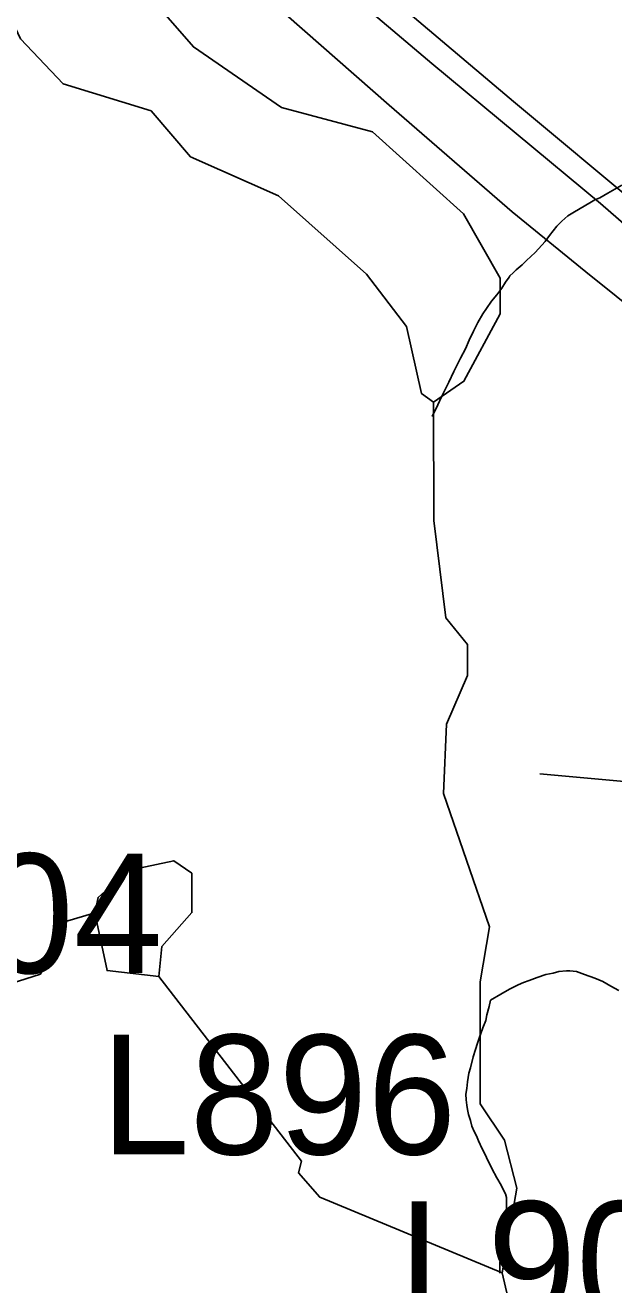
# Model space of a CAD drawing. Extents: x 2001466 to 2224147, y 644118 to 847247.
# Drawn here: x 2055930 to 2057547, y 763279 to 766736 of the extents above; entities that cross this region are included whole.
import ezdxf

# ---------------------------------------------------------------- set-up
doc = ezdxf.new("R2010")
doc.units = 0
for name, color, linetype in [('Exist Boundary Political City Limit New', 7, 'Continuous'), ('Exist Hydrographic Creek Single Shore', 7, 'Continuous'), ('Exist Hydrographic Misc Water Feature', 7, 'Continuous'), ('Exist Road Non-System Type 51', 7, 'Continuous'), ('Exist Road Primary Interstate Divided Center Attributed', 7, 'Continuous'), ('Exist Road Primary Interstate Structure Cantilever Sign Number Label', 7, 'Continuous'), ('Map Preparation Boundary City Limit Buffer Line', 7, 'Continuous')]:
    doc.layers.add(name, color=color, linetype=linetype)

msp = doc.modelspace()

# ---------------------------------------------------------------- linework, layer by layer
at = {"layer": 'Exist Boundary Political City Limit New'}
msp.add_lwpolyline([(2056600.9, 766805.4), (2056930.2, 766516.9), (2057267.6, 766223.8), (2057470.1, 766058.8), (2057965.6, 765662.3), (2058056.9, 765589.3), (2058243.2, 765386.7), (2058593.9, 765137.1), (2058730.8, 764951), (2058806.2, 764848.2), (2058882.6, 764656.5), (2058980.6, 764409.8), (2059059.4, 764123.6), (2059362.9, 763935.1), (2059160, 763455.2), (2059119.9, 763318.8), (2058929.5, 762918.9)], dxfattribs=at)
at = {"layer": 'Exist Hydrographic Creek Single Shore'}
for points in [[(2057051.9, 765701.4), (2057018.9, 765725.1), (2056977.1, 765909.6), (2056868, 766052.9), (2056626.1, 766267.9), (2056384.1, 766374.6), (2056276, 766501.4), (2056034.1, 766575.3), (2055917, 766699.1), (2055833.9, 766874.7), (2055683, 767025.4), (2055524.1, 767330.5), (2055532.1, 767432), (2055606.1, 767573.6)], [(2057240, 763312.3), (2057281, 763544.4), (2057247, 763676.3), (2057180.1, 763776.1), (2057180.1, 764110.7), (2057205.1, 764261.2), (2057079, 764627.9), (2057087, 764818.1), (2057145, 764951.5), (2057145, 765036.8), (2057086, 765110.1), (2057053, 765376.6), (2057051.9, 765701.4)], [(2057432.9, 762445.4), (2057408.1, 762593.6), (2057240, 763312.3)]]:
    msp.add_lwpolyline(points, dxfattribs=at)
at = {"layer": 'Exist Hydrographic Misc Water Feature'}
for points in [[(2057051.9, 765701.4), (2057135, 765758.8), (2057235.1, 765943.7), (2057235.1, 766042.1), (2057134, 766218.1), (2056884, 766443.1), (2056634, 766510.5), (2056392.1, 766676.3), (2056284, 766799.9), (2056292, 766891.6), (2056378.8, 766958.4)], [(2057568.7, 766297), (2057530.5, 766274.8), (2057508.4, 766262.7), (2057494.7, 766256.6), (2057480.7, 766248.6), (2057454.7, 766232.7), (2057434.8, 766220.7), (2057420.6, 766212.7), (2057404.6, 766198.5), (2057390.5, 766184.8), (2057370.8, 766158.6), (2057358.9, 766142.6), (2057330.8, 766112.3), (2057307.2, 766090.4), (2057294.9, 766078.4), (2057279.1, 766064.6), (2057270.9, 766056.5), (2057261.1, 766048.3)], [(2057261.1, 766048.3), (2057259.3, 766044.5), (2057249.2, 766030.6), (2057239.4, 766014.2), (2057225.2, 765996.5), (2057211.3, 765978.4), (2057197.1, 765958.2), (2057187.3, 765944.3), (2057173.5, 765920.4), (2057161.4, 765896.2), (2057149.3, 765872.1), (2057139.3, 765848.1), (2057125.8, 765822.2), (2057107.3, 765786), (2057093.4, 765756), (2057073.5, 765716), (2057063.8, 765694), (2057048.1, 765661.9)], [(2056388, 764409.2), (2056338, 764443), (2056213.1, 764416), (2056130, 764342.3), (2056121, 764299.8)], [(2056296.9, 764125.6), (2056304.9, 764207.4), (2056388, 764300.9), (2056388, 764409.2)], [(2055281.1, 763641), (2055423, 763674.3), (2055522.1, 763800.2), (2055555.1, 764058.7), (2055655.1, 764148.5), (2055847.1, 764092.1), (2055971.9, 764132.2), (2056038, 764275.2), (2056121, 764299.8)], [(2056296.9, 764125.6), (2056155, 764141.6), (2056121, 764299.8)], [(2057560.7, 764087.3), (2057538.5, 764099.2), (2057516.8, 764111.4), (2057494.7, 764121.2), (2057466.6, 764131.2), (2057444.4, 764138.9), (2057426.4, 764140.9), (2057416.7, 764141.1), (2057396.4, 764138.9), (2057380.4, 764134.9), (2057360.6, 764131), (2057336.8, 764122.8), (2057314.6, 764114.8), (2057298.6, 764108.7), (2057284.5, 764102.8), (2057260.9, 764090.6), (2057236.9, 764076.7), (2057208.6, 764060.7)], [(2057240, 763312.3), (2056739, 763519.4), (2056681, 763586.2), (2056689, 763618.8), (2056296.9, 764125.6)], [(2057208.6, 764060.7), (2057204.7, 764042.7), (2057198.6, 764020.5), (2057195.1, 764004.4), (2057187.1, 763984.5), (2057176.8, 763956.4), (2057172.7, 763942.5), (2057166.8, 763924.7), (2057161, 763904.5), (2057153, 763874.4), (2057148.9, 763860.4), (2057146.9, 763848.6), (2057145.5, 763836.6), (2057143.2, 763818.3), (2057140.9, 763802.5), (2057141.3, 763786.6), (2057143.2, 763772.5), (2057145, 763760.5), (2057147.5, 763746.7), (2057153.2, 763730.4), (2057157.3, 763714.7), (2057163.5, 763700.4), (2057169.6, 763688.5), (2057175.4, 763674.7), (2057185.2, 763652.5), (2057191.8, 763640.6), (2057197.5, 763628.8), (2057211.5, 763598.6), (2057225.4, 763572.6), (2057237.9, 763552.9), (2057243.5, 763540.7), (2057249.6, 763528.8), (2057251.9, 763518.7), (2057251.9, 763506.9), (2057251.9, 763490.7), (2057249.6, 763472.8), (2057249.8, 763458.9), (2057248.2, 763440.9), (2057245.9, 763422.6), (2057243.9, 763404.7), (2057239.8, 763390.7), (2057240, 763378.9), (2057236.3, 763358.8), (2057234.2, 763338.8), (2057233.8, 763324.7), (2057234.2, 763310.8)]]:
    msp.add_lwpolyline(points, dxfattribs=at)
at = {"layer": 'Exist Road Non-System Type 51'}
msp.add_line((2057759.7, 764643.4), (2057344, 764681.8), dxfattribs=at)
at = {"layer": 'Exist Road Primary Interstate Divided Center Attributed'}
for points in [[(2055892.4, 767587.2), (2056303.9, 767250.4), (2056803.1, 766837.8), (2057047.1, 766631.3), (2057510.4, 766247), (2057807.6, 765989), (2058218.9, 765633.5)], [(2058612.6, 765412.1), (2058173.5, 765763.5), (2057848.1, 766040.5), (2057629.3, 766228.6), (2057271.4, 766526.5), (2056934.9, 766812.1), (2056320.2, 767316.5), (2056138.2, 767469.7)]]:
    msp.add_lwpolyline(points, dxfattribs=at)
at = {"layer": 'Map Preparation Boundary City Limit Buffer Line'}
msp.add_lwpolyline([(2056600.9, 766805.4), (2056930.2, 766516.9), (2057267.6, 766223.8), (2057470.1, 766058.8), (2057965.6, 765662.3), (2058056.9, 765589.3), (2058243.2, 765386.7), (2058593.9, 765137.1), (2058730.8, 764951), (2058806.2, 764848.2), (2058882.6, 764656.5), (2058980.6, 764409.8), (2059059.4, 764123.6), (2059362.9, 763935.1), (2059160, 763455.2), (2059119.9, 763318.8), (2058929.5, 762918.9)], dxfattribs=at)

# ---------------------------------------------------------------- texts
at = {"layer": 'Exist Road Primary Interstate Structure Cantilever Sign Number Label'}
for s, p in [('L904', (2055331.2, 764134.7)), ('L896', (2056138.1, 763637.2)), ('L905', (2056955.8, 763180))]:
    msp.add_text(s, height=328.08, dxfattribs=at).set_placement(p)

doc.saveas('drawing.dxf')
